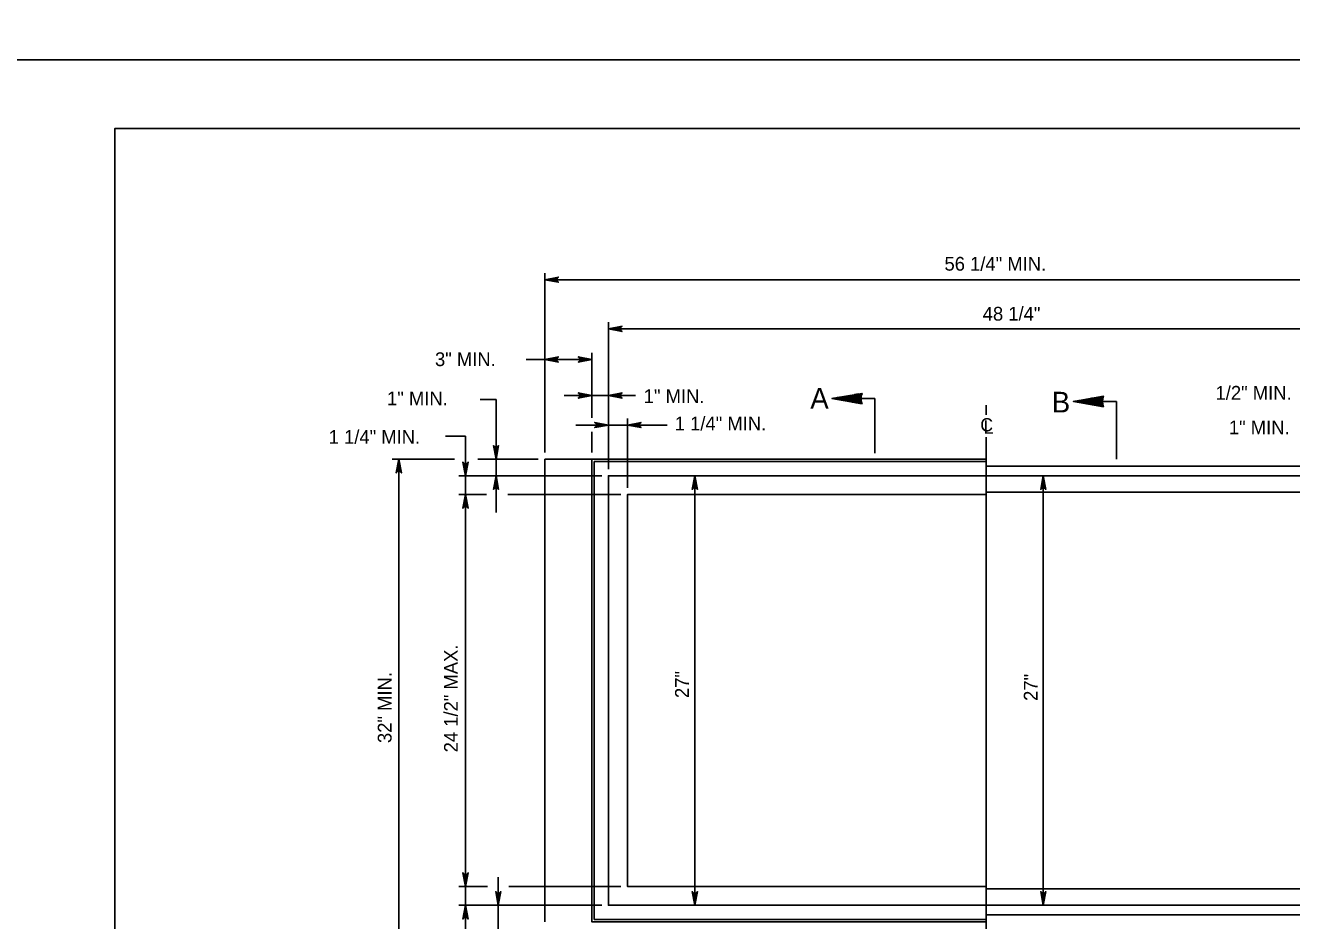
# Model space of a CAD drawing. Extents: x 2087776 to 2104538, y 970919 to 982612.
# Drawn here: x 2093358 to 2094263, y 976150 to 976790 of the extents above; entities that cross this region are included whole.
import ezdxf

# ---------------------------------------------------------------- set-up
doc = ezdxf.new("R2010")
doc.units = 0
doc.layers.add('1', color=7, linetype='Continuous')
doc.layers.add('PLT-BNDY', color=7, linetype='Continuous')

msp = doc.modelspace()

# ---------------------------------------------------------------- linework, layer by layer
at = {"layer": '1'}
for p, q in [((2093729.32, 976485), (2093729.32, 976613.28)), ((2094067.61, 976608.55), (2093729.32, 976608.55)), ((2094353.58, 976608.55), (2094067.61, 976608.55)), ((2093774.88, 976473.19), (2093774.88, 976578.15)), ((2093774.88, 976573.42), (2094070.13, 976573.42)), ((2094070.13, 976573.42), (2094313.09, 976573.42)), ((2093716, 976551.56), (2093729.32, 976551.56)), ((2093729.32, 976485), (2093729.32, 976556.28)), ((2093729.32, 976551.56), (2093763.07, 976551.56)), ((2093763.07, 976509.85), (2093763.07, 976556.28)), ((2093743.22, 976525.8), (2093794.1, 976525.8)), ((2093763.07, 976510.3), (2093763.07, 976530.52)), ((2093774.88, 976473.19), (2093774.88, 976530.52)), ((2093955.4, 976523.65), (2093965.27, 976523.65)), ((2093965.27, 976523.65), (2093965.27, 976484.47)), ((2094044.83, 976518.84), (2094044.83, 976511.9)), ((2094128.03, 976521.58), (2094137.91, 976521.58)), ((2094137.91, 976521.58), (2094137.91, 976480.35)), ((2093774.88, 976473.19), (2093774.88, 976509.44)), ((2093788.38, 976459.69), (2093788.38, 976509.44)), ((2093672.65, 976496.81), (2093672.65, 976090.92)), ((2093751.56, 976504.71), (2093816.71, 976504.71)), ((2093763.07, 976485), (2093763.07, 976499.91)), ((2093763.07, 976485), (2093763.07, 976499.87)), ((2094044.83, 976495.93), (2094044.83, 976097.58)), ((2093664.7, 976480.27), (2093620.3, 976480.27)), ((2093625.03, 976115.84), (2093625.03, 976480.27)), ((2093724.6, 976480.27), (2093681.55, 976480.27)), ((2093724.6, 976480.27), (2093689.79, 976480.27)), ((2093763.07, 976480.27), (2093729.32, 976480.27)), ((2093770.15, 976468.46), (2093667.93, 976468.46)), ((2093770.15, 976468.46), (2093689.79, 976468.46)), ((2093779.6, 976468.46), (2093841.33, 976468.46)), ((2093836.61, 976468.46), (2093836.61, 976161.39)), ((2094049.55, 976468.46), (2094090.39, 976468.46)), ((2094085.67, 976468.46), (2094085.67, 976161.39)), ((2093687.67, 976454.96), (2093667.93, 976454.96)), ((2093783.65, 976454.96), (2093702.99, 976454.96)), ((2093672.65, 976174.89), (2093672.65, 976203.23)), ((2093688.44, 976174.89), (2093667.93, 976174.89)), ((2093783.65, 976174.89), (2093703.75, 976174.89)), ((2093770.15, 976161.39), (2093667.93, 976161.39)), ((2093770.15, 976161.39), (2093691.35, 976161.39)), ((2093779.6, 976161.39), (2093841.33, 976161.39)), ((2094049.55, 976161.39), (2094090.39, 976161.39))]:
    msp.add_line(p, q, dxfattribs=at)
for points in [[(2096000.74, 974866.19), (2096000.74, 976716.58), (2093422, 976716.58), (2093422, 974866.19), (2096000.74, 974866.19), (2096000.74, 974952.67), (2095344.57, 974952.67), (2095344.57, 975164.86), (2096000.74, 975164.86), (2096000.74, 975259.89), (2095344.57, 975259.89), (2095344.57, 974866.19), (2095603.11, 974866.19), (2095603.11, 974952.67), (2095603.11, 974866.19), (2095855.73, 974866.19), (2095855.73, 974952.67), (2095855.73, 974912.26), (2096000.74, 974912.26)], [(2093729.32, 976608.55), (2093739.11, 976610.39), (2093738.73, 976610.13), (2093738.35, 976609.87), (2093738.16, 976609.54), (2093737.96, 976609.21), (2093737.91, 976608.88), (2093737.85, 976608.55), (2093737.91, 976608.23), (2093737.96, 976607.9), (2093738.16, 976607.57), (2093738.35, 976607.24), (2093738.73, 976606.98), (2093739.11, 976606.72), (2093729.32, 976608.55), (2093738.73, 976606.98), (2093738.35, 976607.24), (2093729.32, 976608.55), (2093738.16, 976607.57), (2093737.96, 976607.9), (2093729.32, 976608.55), (2093737.91, 976608.23), (2093737.85, 976608.55), (2093729.32, 976608.55), (2093737.91, 976608.88), (2093737.96, 976609.21), (2093729.32, 976608.55), (2093738.16, 976609.54), (2093738.35, 976609.87), (2093729.32, 976608.55), (2093738.73, 976610.13)], [(2093774.88, 976573.42), (2093784.66, 976575.26), (2093784.29, 976575), (2093783.91, 976574.73), (2093783.71, 976574.41), (2093783.52, 976574.08), (2093783.46, 976573.75), (2093783.41, 976573.42), (2093783.46, 976573.09), (2093783.52, 976572.77), (2093783.71, 976572.44), (2093783.91, 976572.11), (2093784.29, 976571.85), (2093784.66, 976571.59), (2093774.88, 976573.42), (2093784.29, 976571.85), (2093783.91, 976572.11), (2093774.88, 976573.42), (2093783.71, 976572.44), (2093783.52, 976572.77), (2093774.88, 976573.42), (2093783.46, 976573.09), (2093783.41, 976573.42), (2093774.88, 976573.42), (2093783.46, 976573.75), (2093783.52, 976574.08), (2093774.88, 976573.42), (2093783.71, 976574.41), (2093783.91, 976574.73), (2093774.88, 976573.42), (2093784.29, 976575)], [(2093729.32, 976551.56), (2093739.11, 976553.39), (2093738.73, 976553.13), (2093738.35, 976552.87), (2093738.16, 976552.54), (2093737.96, 976552.21), (2093737.91, 976551.89), (2093737.85, 976551.56), (2093737.91, 976551.23), (2093737.96, 976550.9), (2093738.16, 976550.57), (2093738.35, 976550.25), (2093738.73, 976549.99), (2093739.11, 976549.72), (2093729.32, 976551.56), (2093738.73, 976549.99), (2093738.35, 976550.25), (2093729.32, 976551.56), (2093738.16, 976550.57), (2093737.96, 976550.9), (2093729.32, 976551.56), (2093737.91, 976551.23), (2093737.85, 976551.56), (2093729.32, 976551.56), (2093737.91, 976551.89), (2093737.96, 976552.21), (2093729.32, 976551.56), (2093738.16, 976552.54), (2093738.35, 976552.87), (2093729.32, 976551.56), (2093738.73, 976553.13)], [(2093763.07, 976551.56), (2093753.28, 976549.72), (2093753.66, 976549.99), (2093754.04, 976550.25), (2093754.23, 976550.57), (2093754.42, 976550.9), (2093754.48, 976551.23), (2093754.54, 976551.56), (2093754.48, 976551.89), (2093754.42, 976552.21), (2093754.23, 976552.54), (2093754.04, 976552.87), (2093753.66, 976553.13), (2093753.28, 976553.39), (2093763.07, 976551.56), (2093753.66, 976553.13), (2093754.04, 976552.87), (2093763.07, 976551.56), (2093754.23, 976552.54), (2093754.42, 976552.21), (2093763.07, 976551.56), (2093754.48, 976551.89), (2093754.54, 976551.56), (2093763.07, 976551.56), (2093754.48, 976551.23), (2093754.42, 976550.9), (2093763.07, 976551.56), (2093754.23, 976550.57), (2093754.04, 976550.25), (2093763.07, 976551.56), (2093753.66, 976549.99)], [(2093763.07, 976525.8), (2093753.28, 976523.96), (2093753.66, 976524.22), (2093754.04, 976524.49), (2093754.23, 976524.81), (2093754.42, 976525.14), (2093754.48, 976525.47), (2093754.54, 976525.8), (2093754.48, 976526.13), (2093754.42, 976526.45), (2093754.23, 976526.78), (2093754.04, 976527.11), (2093753.66, 976527.37), (2093753.28, 976527.63), (2093763.07, 976525.8), (2093753.66, 976527.37), (2093754.04, 976527.11), (2093763.07, 976525.8), (2093754.23, 976526.78), (2093754.42, 976526.45), (2093763.07, 976525.8), (2093754.48, 976526.13), (2093754.54, 976525.8), (2093763.07, 976525.8), (2093754.48, 976525.47), (2093754.42, 976525.14), (2093763.07, 976525.8), (2093754.23, 976524.81), (2093754.04, 976524.49), (2093763.07, 976525.8), (2093753.66, 976524.22)], [(2093774.88, 976525.8), (2093784.66, 976527.63), (2093784.29, 976527.37), (2093783.91, 976527.11), (2093783.71, 976526.78), (2093783.52, 976526.45), (2093783.46, 976526.13), (2093783.41, 976525.8), (2093783.46, 976525.47), (2093783.52, 976525.14), (2093783.71, 976524.81), (2093783.91, 976524.49), (2093784.29, 976524.22), (2093784.66, 976523.96), (2093774.88, 976525.8), (2093784.29, 976524.22), (2093783.91, 976524.49), (2093774.88, 976525.8), (2093783.71, 976524.81), (2093783.52, 976525.14), (2093774.88, 976525.8), (2093783.46, 976525.47), (2093783.41, 976525.8), (2093774.88, 976525.8), (2093783.46, 976526.13), (2093783.52, 976526.45), (2093774.88, 976525.8), (2093783.71, 976526.78), (2093783.91, 976527.11), (2093774.88, 976525.8), (2093784.29, 976527.37)], [(2093956.13, 976519.84), (2093934.63, 976523.65), (2093956.13, 976527.34), (2093955.89, 976526.85), (2093953.61, 976526.91), (2093950.83, 976526.43), (2093955.73, 976526.37), (2093955.64, 976525.88), (2093947.48, 976525.85), (2093944.6, 976525.36), (2093955.51, 976525.37), (2093955.4, 976524.83), (2093941.66, 976524.85), (2093938.38, 976524.28), (2093955.34, 976524.31), (2093955.36, 976523.82), (2093935.61, 976523.81), (2093934.67, 976523.63), (2093937.41, 976523.15), (2093955.3, 976523.28), (2093955.38, 976522.79), (2093940.16, 976522.66), (2093942.88, 976522.19), (2093955.47, 976522.19), (2093955.48, 976521.72), (2093945.95, 976521.64), (2093949.06, 976521.09), (2093955.64, 976521.15), (2093955.78, 976520.61), (2093951.62, 976520.64), (2093954.77, 976520.08), (2093955.97, 976520.2)], [(2094128.77, 976517.78), (2094107.27, 976521.58), (2094128.77, 976525.28), (2094128.53, 976524.79), (2094126.25, 976524.85), (2094123.47, 976524.37), (2094128.37, 976524.31), (2094128.28, 976523.82), (2094120.12, 976523.79), (2094117.23, 976523.3), (2094128.15, 976523.31), (2094128.03, 976522.77), (2094114.29, 976522.79), (2094111.02, 976522.22), (2094127.97, 976522.25), (2094128, 976521.76), (2094108.25, 976521.75), (2094107.31, 976521.57), (2094110.05, 976521.09), (2094127.94, 976521.22), (2094128.02, 976520.73), (2094112.8, 976520.6), (2094115.51, 976520.13), (2094128.11, 976520.13), (2094128.11, 976519.66), (2094118.58, 976519.58), (2094121.7, 976519.03), (2094128.28, 976519.08), (2094128.42, 976518.55), (2094124.26, 976518.58), (2094127.41, 976518.02), (2094128.61, 976518.14)], [(2093683.08, 976523.06), (2093694.52, 976523.06)], [(2093694.52, 976523.06), (2093694.52, 976442.25)], [(2093774.88, 976504.71), (2093765.09, 976502.88), (2093765.47, 976503.14), (2093765.85, 976503.4), (2093766.04, 976503.73), (2093766.23, 976504.06), (2093766.29, 976504.39), (2093766.35, 976504.71), (2093766.29, 976505.04), (2093766.23, 976505.37), (2093766.04, 976505.7), (2093765.85, 976506.03), (2093765.47, 976506.29), (2093765.09, 976506.55), (2093774.88, 976504.71), (2093765.47, 976506.29), (2093765.85, 976506.03), (2093774.88, 976504.71), (2093766.04, 976505.7), (2093766.23, 976505.37), (2093774.88, 976504.71), (2093766.29, 976505.04), (2093766.35, 976504.71), (2093774.88, 976504.71), (2093766.29, 976504.39), (2093766.23, 976504.06), (2093774.88, 976504.71), (2093766.04, 976503.73), (2093765.85, 976503.4), (2093774.88, 976504.71), (2093765.47, 976503.14)], [(2093788.38, 976504.71), (2093798.16, 976506.55), (2093797.78, 976506.29), (2093797.41, 976506.03), (2093797.21, 976505.7), (2093797.02, 976505.37), (2093796.96, 976505.04), (2093796.91, 976504.71), (2093796.96, 976504.39), (2093797.02, 976504.06), (2093797.21, 976503.73), (2093797.41, 976503.4), (2093797.78, 976503.14), (2093798.16, 976502.88), (2093788.38, 976504.71), (2093797.78, 976503.14), (2093797.41, 976503.4), (2093788.38, 976504.71), (2093797.21, 976503.73), (2093797.02, 976504.06), (2093788.38, 976504.71), (2093796.96, 976504.39), (2093796.91, 976504.71), (2093788.38, 976504.71), (2093796.96, 976505.04), (2093797.02, 976505.37), (2093788.38, 976504.71), (2093797.21, 976505.7), (2093797.41, 976506.03), (2093788.38, 976504.71), (2093797.78, 976506.29)], [(2093658.48, 976496.81), (2093672.65, 976496.81)], [(2093694.52, 976480.27), (2093692.68, 976490.06), (2093692.94, 976489.68), (2093693.2, 976489.3), (2093693.53, 976489.11), (2093693.86, 976488.92), (2093694.19, 976488.86), (2093694.52, 976488.8), (2093694.84, 976488.86), (2093695.17, 976488.92), (2093695.5, 976489.11), (2093695.83, 976489.3), (2093696.09, 976489.68), (2093696.35, 976490.06), (2093694.52, 976480.27), (2093696.09, 976489.68), (2093695.83, 976489.3), (2093694.52, 976480.27), (2093695.5, 976489.11), (2093695.17, 976488.92), (2093694.52, 976480.27), (2093694.84, 976488.86), (2093694.52, 976488.8), (2093694.52, 976480.27), (2093694.19, 976488.86), (2093693.86, 976488.92), (2093694.52, 976480.27), (2093693.53, 976489.11), (2093693.2, 976489.3), (2093694.52, 976480.27), (2093692.94, 976489.68)], [(2093625.03, 976480.27), (2093626.86, 976470.49), (2093626.6, 976470.86), (2093626.34, 976471.24), (2093626.01, 976471.44), (2093625.68, 976471.63), (2093625.36, 976471.69), (2093625.03, 976471.74), (2093624.7, 976471.69), (2093624.37, 976471.63), (2093624.04, 976471.44), (2093623.72, 976471.24), (2093623.45, 976470.86), (2093623.19, 976470.49), (2093625.03, 976480.27), (2093623.45, 976470.86), (2093623.72, 976471.24), (2093625.03, 976480.27), (2093624.04, 976471.44), (2093624.37, 976471.63), (2093625.03, 976480.27), (2093624.7, 976471.69), (2093625.03, 976471.74), (2093625.03, 976480.27), (2093625.36, 976471.69), (2093625.68, 976471.63), (2093625.03, 976480.27), (2093626.01, 976471.44), (2093626.34, 976471.24), (2093625.03, 976480.27), (2093626.6, 976470.86)], [(2093729.32, 976480.27), (2093729.32, 976149.58)], [(2093816.8, 976480.27), (2093763.07, 976480.27), (2093763.07, 976149.58), (2094044.83, 976149.58)], [(2093817.5, 976478.59), (2093764.75, 976478.59), (2093764.75, 976151.26), (2094044.83, 976151.26)], [(2094044.83, 976480.27), (2093817.13, 976480.27)], [(2094044.83, 976478.59), (2093817.86, 976478.59)], [(2093672.65, 976468.46), (2093670.82, 976478.25), (2093671.08, 976477.87), (2093671.34, 976477.49), (2093671.67, 976477.3), (2093672, 976477.1), (2093672.33, 976477.05), (2093672.65, 976476.99), (2093672.98, 976477.05), (2093673.31, 976477.1), (2093673.64, 976477.3), (2093673.97, 976477.49), (2093674.23, 976477.87), (2093674.49, 976478.25), (2093672.65, 976468.46), (2093674.23, 976477.87), (2093673.97, 976477.49), (2093672.65, 976468.46), (2093673.64, 976477.3), (2093673.31, 976477.1), (2093672.65, 976468.46), (2093672.98, 976477.05), (2093672.65, 976476.99), (2093672.65, 976468.46), (2093672.33, 976477.05), (2093672, 976477.1), (2093672.65, 976468.46), (2093671.67, 976477.3), (2093671.34, 976477.49), (2093672.65, 976468.46), (2093671.08, 976477.87)], [(2094044.83, 976475.21), (2094319.84, 976475.21), (2094319.84, 976154.64), (2094044.83, 976154.64)], [(2093694.52, 976468.46), (2093696.35, 976458.68), (2093696.09, 976459.05), (2093695.83, 976459.43), (2093695.5, 976459.62), (2093695.17, 976459.82), (2093694.84, 976459.87), (2093694.52, 976459.93), (2093694.19, 976459.87), (2093693.86, 976459.82), (2093693.53, 976459.62), (2093693.2, 976459.43), (2093692.94, 976459.05), (2093692.68, 976458.68), (2093694.52, 976468.46), (2093692.94, 976459.05), (2093693.2, 976459.43), (2093694.52, 976468.46), (2093693.53, 976459.62), (2093693.86, 976459.82), (2093694.52, 976468.46), (2093694.19, 976459.87), (2093694.52, 976459.93), (2093694.52, 976468.46), (2093694.84, 976459.87), (2093695.17, 976459.82), (2093694.52, 976468.46), (2093695.5, 976459.62), (2093695.83, 976459.43), (2093694.52, 976468.46), (2093696.09, 976459.05)], [(2094044.83, 976468.46), (2093774.88, 976468.46), (2093774.88, 976161.39), (2094044.83, 976161.39)], [(2093836.61, 976468.46), (2093838.44, 976458.68), (2093838.18, 976459.05), (2093837.92, 976459.43), (2093837.59, 976459.62), (2093837.27, 976459.82), (2093836.94, 976459.87), (2093836.61, 976459.93), (2093836.28, 976459.87), (2093835.95, 976459.82), (2093835.63, 976459.62), (2093835.3, 976459.43), (2093835.04, 976459.05), (2093834.78, 976458.68), (2093836.61, 976468.46), (2093835.04, 976459.05), (2093835.3, 976459.43), (2093836.61, 976468.46), (2093835.63, 976459.62), (2093835.95, 976459.82), (2093836.61, 976468.46), (2093836.28, 976459.87), (2093836.61, 976459.93), (2093836.61, 976468.46), (2093836.94, 976459.87), (2093837.27, 976459.82), (2093836.61, 976468.46), (2093837.59, 976459.62), (2093837.92, 976459.43), (2093836.61, 976468.46), (2093838.18, 976459.05)], [(2094044.83, 976468.46), (2094313.09, 976468.46), (2094313.09, 976161.39), (2094044.83, 976161.39)], [(2094085.67, 976468.46), (2094087.5, 976458.68), (2094087.24, 976459.05), (2094086.98, 976459.43), (2094086.65, 976459.62), (2094086.32, 976459.82), (2094085.99, 976459.87), (2094085.67, 976459.93), (2094085.34, 976459.87), (2094085.01, 976459.82), (2094084.68, 976459.62), (2094084.35, 976459.43), (2094084.09, 976459.05), (2094083.83, 976458.68), (2094085.67, 976468.46), (2094084.09, 976459.05), (2094084.35, 976459.43), (2094085.67, 976468.46), (2094084.68, 976459.62), (2094085.01, 976459.82), (2094085.67, 976468.46), (2094085.34, 976459.87), (2094085.67, 976459.93), (2094085.67, 976468.46), (2094085.99, 976459.87), (2094086.32, 976459.82), (2094085.67, 976468.46), (2094086.65, 976459.62), (2094086.98, 976459.43), (2094085.67, 976468.46), (2094087.24, 976459.05)], [(2093672.65, 976454.96), (2093674.49, 976445.18), (2093674.23, 976445.56), (2093673.97, 976445.93), (2093673.64, 976446.13), (2093673.31, 976446.32), (2093672.98, 976446.38), (2093672.65, 976446.43), (2093672.33, 976446.38), (2093672, 976446.32), (2093671.67, 976446.13), (2093671.34, 976445.93), (2093671.08, 976445.56), (2093670.82, 976445.18), (2093672.65, 976454.96), (2093671.08, 976445.56), (2093671.34, 976445.93), (2093672.65, 976454.96), (2093671.67, 976446.13), (2093672, 976446.32), (2093672.65, 976454.96), (2093672.33, 976446.38), (2093672.65, 976446.43), (2093672.65, 976454.96), (2093672.98, 976446.38), (2093673.31, 976446.32), (2093672.65, 976454.96), (2093673.64, 976446.13), (2093673.97, 976445.93), (2093672.65, 976454.96), (2093674.23, 976445.56)], [(2093672.65, 976454.96), (2093672.65, 976426.62)], [(2094044.83, 976454.96), (2093788.38, 976454.96), (2093788.38, 976174.89), (2094044.83, 976174.89)], [(2094044.83, 976456.65), (2094301.28, 976456.65), (2094301.28, 976173.2), (2094044.83, 976173.2)], [(2093672.65, 976174.89), (2093670.82, 976184.67), (2093671.08, 976184.29), (2093671.34, 976183.92), (2093671.67, 976183.72), (2093672, 976183.53), (2093672.33, 976183.47), (2093672.65, 976183.42), (2093672.98, 976183.47), (2093673.31, 976183.53), (2093673.64, 976183.72), (2093673.97, 976183.92), (2093674.23, 976184.29), (2093674.49, 976184.67), (2093672.65, 976174.89), (2093674.23, 976184.29), (2093673.97, 976183.92), (2093672.65, 976174.89), (2093673.64, 976183.72), (2093673.31, 976183.53), (2093672.65, 976174.89), (2093672.98, 976183.47), (2093672.65, 976183.42), (2093672.65, 976174.89), (2093672.33, 976183.47), (2093672, 976183.53), (2093672.65, 976174.89), (2093671.67, 976183.72), (2093671.34, 976183.92), (2093672.65, 976174.89), (2093671.08, 976184.29)], [(2093696.08, 976181.4), (2093696.08, 976064.58)], [(2093696.08, 976161.39), (2093694.24, 976171.17), (2093694.5, 976170.8), (2093694.77, 976170.42), (2093695.09, 976170.23), (2093695.42, 976170.03), (2093695.75, 976169.97), (2093696.08, 976169.92), (2093696.41, 976169.97), (2093696.73, 976170.03), (2093697.06, 976170.23), (2093697.39, 976170.42), (2093697.65, 976170.8), (2093697.91, 976171.17), (2093696.08, 976161.39), (2093697.65, 976170.8), (2093697.39, 976170.42), (2093696.08, 976161.39), (2093697.06, 976170.23), (2093696.73, 976170.03), (2093696.08, 976161.39), (2093696.41, 976169.97), (2093696.08, 976169.92), (2093696.08, 976161.39), (2093695.75, 976169.97), (2093695.42, 976170.03), (2093696.08, 976161.39), (2093695.09, 976170.23), (2093694.77, 976170.42), (2093696.08, 976161.39), (2093694.5, 976170.8)], [(2093836.61, 976161.39), (2093834.78, 976171.17), (2093835.04, 976170.8), (2093835.3, 976170.42), (2093835.63, 976170.23), (2093835.95, 976170.03), (2093836.28, 976169.97), (2093836.61, 976169.92), (2093836.94, 976169.97), (2093837.27, 976170.03), (2093837.59, 976170.23), (2093837.92, 976170.42), (2093838.18, 976170.8), (2093838.44, 976171.17), (2093836.61, 976161.39), (2093838.18, 976170.8), (2093837.92, 976170.42), (2093836.61, 976161.39), (2093837.59, 976170.23), (2093837.27, 976170.03), (2093836.61, 976161.39), (2093836.94, 976169.97), (2093836.61, 976169.92), (2093836.61, 976161.39), (2093836.28, 976169.97), (2093835.95, 976170.03), (2093836.61, 976161.39), (2093835.63, 976170.23), (2093835.3, 976170.42), (2093836.61, 976161.39), (2093835.04, 976170.8)], [(2094085.67, 976161.39), (2094083.83, 976171.17), (2094084.09, 976170.8), (2094084.35, 976170.42), (2094084.68, 976170.23), (2094085.01, 976170.03), (2094085.34, 976169.97), (2094085.67, 976169.92), (2094085.99, 976169.97), (2094086.32, 976170.03), (2094086.65, 976170.23), (2094086.98, 976170.42), (2094087.24, 976170.8), (2094087.5, 976171.17), (2094085.67, 976161.39), (2094087.24, 976170.8), (2094086.98, 976170.42), (2094085.67, 976161.39), (2094086.65, 976170.23), (2094086.32, 976170.03), (2094085.67, 976161.39), (2094085.99, 976169.97), (2094085.67, 976169.92), (2094085.67, 976161.39), (2094085.34, 976169.97), (2094085.01, 976170.03), (2094085.67, 976161.39), (2094084.68, 976170.23), (2094084.35, 976170.42), (2094085.67, 976161.39), (2094084.09, 976170.8)], [(2093672.65, 976161.39), (2093674.49, 976151.6), (2093674.23, 976151.98), (2093673.97, 976152.36), (2093673.64, 976152.55), (2093673.31, 976152.75), (2093672.98, 976152.8), (2093672.65, 976152.86), (2093672.33, 976152.8), (2093672, 976152.75), (2093671.67, 976152.55), (2093671.34, 976152.36), (2093671.08, 976151.98), (2093670.82, 976151.6), (2093672.65, 976161.39), (2093671.08, 976151.98), (2093671.34, 976152.36), (2093672.65, 976161.39), (2093671.67, 976152.55), (2093672, 976152.75), (2093672.65, 976161.39), (2093672.33, 976152.8), (2093672.65, 976152.86), (2093672.65, 976161.39), (2093672.98, 976152.8), (2093673.31, 976152.75), (2093672.65, 976161.39), (2093673.64, 976152.55), (2093673.97, 976152.36), (2093672.65, 976161.39), (2093674.23, 976151.98)]]:
    msp.add_lwpolyline(points, dxfattribs=at)
for centre in [(2093965.35, 976523.59), (2094137.99, 976521.53)]:
    msp.add_arc(centre, 9.95, 157.87619, 202.12381, dxfattribs=at)
at = {"layer": 'PLT-BNDY'}
for points in [[(2093294.05, 978714.61), (2096053.23, 978714.61), (2096053.23, 976765.79), (2093294.05, 976765.79)], [(2093294.05, 976765.79), (2096053.23, 976765.79), (2096053.23, 974816.97), (2093294.05, 974816.97)]]:
    msp.add_lwpolyline(points, close=True, dxfattribs=at)

# ---------------------------------------------------------------- texts
at = {"layer": '1'}
for s, height, p in [('56 1/4" MIN.', 9.8425, (2094015.06, 976615.03)), ('48 1/4"', 9.843, (2094042.38, 976579.32)), ('3" MIN.', 9.843, (2093650.86, 976546.81)), ('1/2" MIN.', 9.843, (2094208.81, 976522.81)), ('1" MIN.', 9.843, (2093616.59, 976518.82)), ('1" MIN.', 9.843, (2093800.07, 976520.44)), ('A', 14.76, (2093919.15, 976516.38)), ('B', 14.76, (2094091.74, 976513.68)), ('1 1/4" MIN.', 9.8425, (2093822.25, 976500.89)), ('C', 9.45, (2094040.64, 976500.15)), ('L', 9.45, (2094043.07, 976498.49)), ('1" MIN.', 9.843, (2094218.35, 976498.08)), ('1 1/4" MIN.', 9.8425, (2093574.89, 976491.26))]:
    msp.add_text(s, height=height, dxfattribs=at).set_placement(p)
for s, height, p in [('24 1/2" MAX.', 9.8425, (2093667.18, 976270.7)), ('32" MIN.', 9.843, (2093619.82, 976277.38)), ('27"', 9.843, (2093832.33, 976309.55)), ('27"', 9.843, (2094081.63, 976307.5))]:
    msp.add_text(s, height=height, rotation=90, dxfattribs=at).set_placement(p)

doc.saveas('drawing.dxf')
